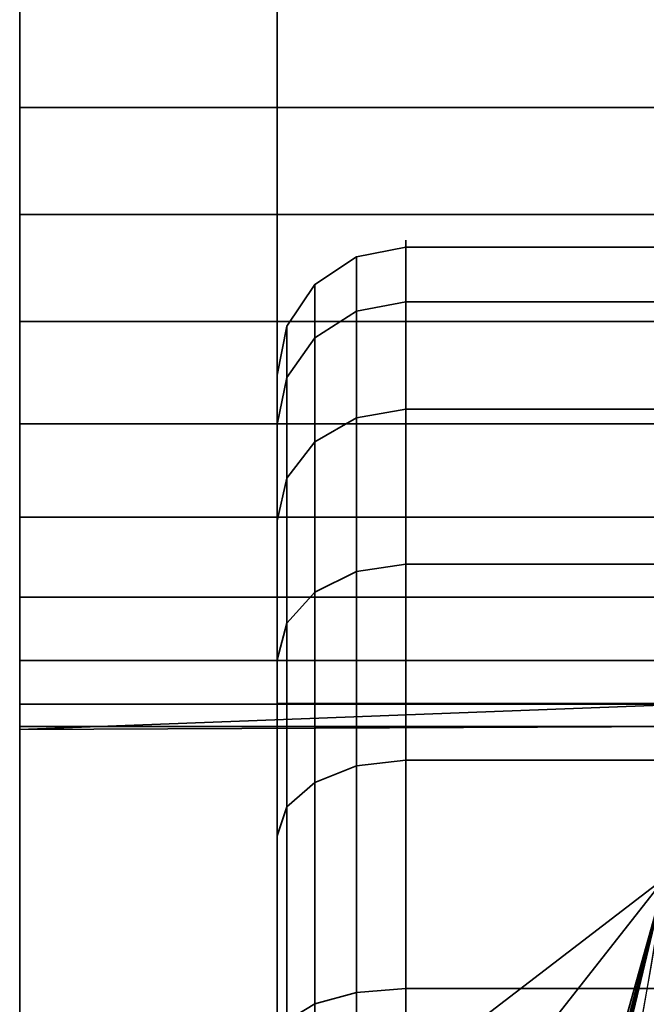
# Model space of a CAD drawing. Header units: millimetres. Extents: x -603 to 3703, y -120 to 193.
# Tile 519 of 656: x 1986.5 to 1988.93, y -30.07 to -26.24. Entities that reach past the tile are written whole.
import ezdxf

# ---------------------------------------------------------------- set-up
doc = ezdxf.new("R2010")
doc.units = ezdxf.units.MM
doc.layers.add('152', color=7, linetype='Continuous', true_color=0xffffff)

# ---------------------------------------------------------------- blocks, each defined once
blk = doc.blocks.new('UG_SURFACE_002')
at = {"layer": '152', "color": 252, "linetype": 'Continuous', "lineweight": 35}
for points in [[(2177.5, -35, 2213.0001), (2177.5, 174.4, 2213.0001), (822.5, 174.4, 2213.0001), (822.5, -35, 2213.0001)], [(972.5, -35, 2063), (972.5, 174.4, 2063), (2027.4999, 174.4, 2063), (2027.4999, -35, 2063)]]:
    blk.add_3dface(points, dxfattribs=at)
blk = doc.blocks.new('UG_SURFACE_085')
at = {"layer": '152', "color": 43, "linetype": 'Continuous', "lineweight": 35}
for points in [[(1986.5, -21.232, 28), (1986.5, -32.7679, 28), (1989.0083, -29.5753, 28), (1989.0083, -24.4247, 28)], [(1986.5, -32.7679, 28), (1986.5, -21.232, 28), (1986.5, -22, 27), (1986.5, -32, 27)], [(1984, -22, 27), (1984, -32, 27), (1986.5, -32, 27), (1986.5, -22, 27)], [(1986.5, -31.5, 14), (1984, -22.5, 14), (1986.5, -22.5, 14)], [(1986.5, -31.5, 14), (1984, -31.5, 14), (1984, -22.5, 14)], [(1986.5, -22.5, 14), (1989.0083, -24.4247, 14), (1989.0083, -29.5753, 14), (1986.5, -31.5, 14)], [(1986.5, -25.2679, 20.5), (1986.5, -25.011, 21.2909), (1986.5, -25.0979, 22.118), (1986.5, -27, 21.5)], [(1986.5, -25.0979, 22.118), (1986.5, -25.5137, 22.8383), (1986.5, -26.1865, 23.3271), (1986.5, -27, 21.5)], [(1986.5, -26.5842, 19.5437), (1986.5, -25.8244, 19.882), (1986.5, -25.2679, 20.5), (1986.5, -27, 21.5)], [(1989.1602, -25.8244, 19.882), (1986.5, -25.8244, 19.882), (1986.5, -26.5842, 19.5437), (1989.195, -26.5842, 19.5437)], [(1986.5, -26.1865, 23.3271), (1986.5, -27, 23.5), (1986.5, -27.8135, 23.3271), (1986.5, -27, 21.5)], [(1989.2, -27, 23.5), (1986.5, -27, 23.5), (1986.5, -26.1865, 23.3271), (1989.1809, -26.1865, 23.3271)], [(1986.5, -28.1756, 19.882), (1986.5, -27.4158, 19.5437), (1986.5, -26.5842, 19.5437), (1986.5, -27, 21.5)], [(1989.195, -26.5842, 19.5437), (1986.5, -26.5842, 19.5437), (1986.5, -27.4158, 19.5437), (1989.195, -27.4158, 19.5437)], [(1986.5, -27, 21.5), (1986.5, -28.989, 21.2909), (1986.5, -28.7321, 20.5), (1986.5, -28.1756, 19.882)], [(1986.5, -27.8135, 23.3271), (1986.5, -28.4863, 22.8383), (1986.5, -28.9021, 22.118), (1986.5, -27, 21.5)], [(1986.5, -28.9021, 22.118), (1986.5, -29, 21.5), (1986.5, -28.989, 21.2909), (1986.5, -27, 21.5)], [(1989.1809, -27.8135, 23.3271), (1986.5, -27.8135, 23.3271), (1986.5, -27, 23.5), (1989.2, -27, 23.5)], [(1989.195, -27.4158, 19.5437), (1986.5, -27.4158, 19.5437), (1986.5, -28.1756, 19.882), (1989.1602, -28.1756, 19.882)], [(1989.1363, -28.4863, 22.8383), (1986.5, -28.4863, 22.8383), (1986.5, -27.8135, 23.3271), (1989.1809, -27.8135, 23.3271)], [(1989.1602, -28.1756, 19.882), (1986.5, -28.1756, 19.882), (1986.5, -28.7321, 20.5), (1989.1136, -28.7321, 20.5)], [(1989.0957, -28.9021, 22.118), (1986.5, -28.9021, 22.118), (1986.5, -28.4863, 22.8383), (1989.1363, -28.4863, 22.8383)], [(1989.1136, -28.7321, 20.5), (1986.5, -28.7321, 20.5), (1986.5, -28.989, 21.2909), (1989.0859, -28.989, 21.2909)], [(1989.0957, -28.9021, 22.118), (1989.0859, -28.989, 21.2909), (1986.5, -29, 21.5)], [(1986.5, -29, 21.5), (1986.5, -28.9021, 22.118), (1989.0957, -28.9021, 22.118)], [(1989.0859, -28.989, 21.2909), (1986.5, -28.989, 21.2909), (1986.5, -29, 21.5)], [(1986.5, -32.7679, 28), (1988.2158, -32.7679, 28), (1989.0083, -29.5753, 28)], [(1989.0083, -29.5753, 14), (1988.3076, -32.5, 14), (1986.5, -32.5, 14), (1986.5, -31.5, 14)], [(1988.052, -33.2144, 27.4679), (1987.8434, -33.7346, 15.8478), (1989.0083, -29.5753, 28)], [(1987.8434, -33.7346, 15.8478), (1988.1006, -33.0858, 15.4142), (1989.0083, -29.5753, 28)], [(1989.0083, -29.5753, 28), (1988.2158, -32.7679, 28), (1988.052, -33.2144, 27.4679)], [(1989.0083, -29.5753, 28), (1988.1006, -33.0858, 15.4142), (1988.256, -32.6522, 14.7654)], [(1988.256, -32.6522, 14.7654), (1989.0083, -29.5753, 14), (1989.0083, -29.5753, 28)], [(1988.256, -32.6522, 14.7654), (1988.3076, -32.5, 14), (1989.0083, -29.5753, 14)]]:
    blk.add_3dface(points, dxfattribs=at)
blk = doc.blocks.new('UG_SURFACE_089')
at = {"layer": '152', "color": 252, "linetype": 'Continuous', "lineweight": 35}
for points in [[(1011, -46.92, 2022.5), (1989, -46.92, 2022.5), (1989, 14.42, 2022.5), (1011, 14.42, 2022.5)], [(1012.5, -46.92, 2020.9999), (1012.5, 14.42, 2020.9999), (1987.5, 14.42, 2020.9999), (1987.5, -46.92, 2020.9999)], [(1989, 14.42, 2022.5), (1989, -46.92, 2022.5), (1987.5, -46.92, 2020.9999), (1987.5, 14.42, 2020.9999)]]:
    blk.add_3dface(points, dxfattribs=at)
blk = doc.blocks.new('UG_SURFACE_090')
at = {"layer": '152', "color": 252, "linetype": 'Continuous', "lineweight": 35}
for points in [[(1987.5, -46.92, 2020.9999), (1987.5, 14.42, 2020.9999), (1987.5, 14.42, -7), (1987.5, -46.92, -7)], [(1987.5, -46.92, -7), (1987.5, 14.42, -7), (1989, 14.42, -7), (1989, -46.92, -7)], [(1989, -46.92, 2022.5), (1989, 14.42, 2022.5), (1987.5, 14.42, 2020.9999), (1987.5, -46.92, 2020.9999)]]:
    blk.add_3dface(points, dxfattribs=at)
blk = doc.blocks.new('UG_SURFACE_107')
at = {"layer": '152', "color": 18, "linetype": 'Continuous', "lineweight": 35}
for points in [[(1987.8087, -27.7894, 1721.5691), (1987.8087, -27.1647, 1723.4918), (1988, -27.1268, 1723.4879), (1988, -27.7565, 1721.55)], [(1987.8087, -27.1647, 1723.4918), (1987.8087, -27.376, 1725.5024), (1988, -27.3398, 1725.5142), (1988, -27.1268, 1723.4879)], [(1988, -27.1268, 1723.4879), (1993, -27.1268, 1723.4879), (1993, -27.7565, 1721.55), (1988, -27.7565, 1721.55)], [(1988, -27.3398, 1725.5142), (1993, -27.3398, 1725.5142), (1993, -27.1268, 1723.4879), (1988, -27.1268, 1723.4879)], [(1987.6465, -27.8833, 1721.6232), (1987.6465, -27.2725, 1723.5031), (1987.8087, -27.1647, 1723.4918), (1987.8087, -27.7894, 1721.5691)], [(1987.6465, -27.2725, 1723.5031), (1987.6465, -27.4791, 1725.4689), (1987.8087, -27.376, 1725.5024), (1987.8087, -27.1647, 1723.4918)], [(1987.5381, -28.0238, 1721.7044), (1987.5381, -27.4338, 1723.52), (1987.6465, -27.2725, 1723.5031), (1987.6465, -27.8833, 1721.6232)], [(1987.5381, -27.4338, 1723.52), (1987.5381, -27.6334, 1725.4188), (1987.6465, -27.4791, 1725.4689), (1987.6465, -27.2725, 1723.5031)], [(1987.8087, -27.376, 1725.5024), (1987.8087, -28.3869, 1727.2533), (1988, -28.3586, 1727.2787), (1988, -27.3398, 1725.5142)], [(1988, -28.3586, 1727.2787), (1993, -28.3586, 1727.2787), (1993, -27.3398, 1725.5142), (1988, -27.3398, 1725.5142)], [(1987.6465, -27.4791, 1725.4689), (1987.6465, -28.4674, 1727.1807), (1987.8087, -28.3869, 1727.2533), (1987.8087, -27.376, 1725.5024)], [(1987.5, -28.1895, 1721.8), (1987.5, -27.6241, 1723.5401), (1987.5381, -27.4338, 1723.52), (1987.5381, -28.0238, 1721.7044)], [(1987.5, -27.6241, 1723.5401), (1987.5, -27.8154, 1725.3597), (1987.5381, -27.6334, 1725.4188), (1987.5381, -27.4338, 1723.52)], [(1987.5381, -27.6334, 1725.4188), (1987.5381, -28.588, 1727.0722), (1987.6465, -28.4674, 1727.1807), (1987.6465, -27.4791, 1725.4689)], [(1987.5, -30.45, 1721.3153), (1987.5, -28.9, 1724), (1987.5, -27.6241, 1723.5401), (1987.5, -28.1895, 1721.8)], [(1987.5, -27.8154, 1725.3597), (1987.5, -27.6241, 1723.5401), (1987.5, -28.9, 1724)], [(1987.5, -27.8154, 1725.3597), (1987.5, -28.7302, 1726.9442), (1987.5381, -28.588, 1727.0722), (1987.5381, -27.6334, 1725.4188)], [(1987.8087, -29.1422, 1720.0667), (1987.8087, -27.7894, 1721.5691), (1988, -27.7565, 1721.55), (1988, -29.1199, 1720.0358)], [(1988, -27.7565, 1721.55), (1993, -27.7565, 1721.55), (1993, -29.1199, 1720.0358), (1988, -29.1199, 1720.0358)], [(1987.6465, -29.2059, 1720.1543), (1987.6465, -27.8833, 1721.6232), (1987.8087, -27.7894, 1721.5691), (1987.8087, -29.1422, 1720.0667)], [(1987.5, -28.7302, 1726.9442), (1987.5, -27.8154, 1725.3597), (1987.5, -28.9, 1724), (1987.5, -30.45, 1726.6847)], [(1987.5381, -29.3013, 1720.2855), (1987.5381, -28.0238, 1721.7044), (1987.6465, -27.8833, 1721.6232), (1987.6465, -29.2059, 1720.1543)], [(1987.5, -29.4137, 1720.4403), (1987.5, -28.1895, 1721.8), (1987.5381, -28.0238, 1721.7044), (1987.5381, -29.3013, 1720.2855)], [(1987.5, -28.1895, 1721.8), (1987.5, -29.4137, 1720.4403), (1987.5, -30.45, 1721.3153)], [(1987.8087, -28.3869, 1727.2533), (1987.8087, -30.0225, 1728.4416), (1988, -30.007, 1728.4764), (1988, -28.3586, 1727.2787)], [(1988, -30.007, 1728.4764), (1993, -30.007, 1728.4764), (1993, -28.3586, 1727.2787), (1988, -28.3586, 1727.2787)], [(1987.6465, -28.4674, 1727.1807), (1987.6465, -30.0666, 1728.3425), (1987.8087, -30.0225, 1728.4416), (1987.8087, -28.3869, 1727.2533)], [(1987.5381, -28.588, 1727.0722), (1987.5381, -30.1325, 1728.1944), (1987.6465, -30.0666, 1728.3425), (1987.6465, -28.4674, 1727.1807)], [(1987.5, -28.7302, 1726.9442), (1987.5, -30.2104, 1728.0196), (1987.5381, -30.1325, 1728.1944), (1987.5381, -28.588, 1727.0722)], [(1987.5, -30.45, 1726.6847), (1987.5, -30.2104, 1728.0196), (1987.5, -28.7302, 1726.9442)], [(1991.5, -28.9, 1724), (1987.5, -28.9, 1724), (1987.5, -30.45, 1721.3153), (1991.5, -30.45, 1721.3153)], [(1991.5, -30.45, 1726.6847), (1987.5, -30.45, 1726.6847), (1987.5, -28.9, 1724), (1991.5, -28.9, 1724)], [(1987.6465, -31.0117, 1719.3503), (1987.6465, -29.2059, 1720.1543), (1987.8087, -29.1422, 1720.0667), (1987.8087, -30.9891, 1719.2444)], [(1987.8087, -30.9891, 1719.2444), (1987.8087, -29.1422, 1720.0667), (1988, -29.1199, 1720.0358), (1988, -30.9812, 1719.207)], [(1988, -29.1199, 1720.0358), (1993, -29.1199, 1720.0358), (1993, -30.9812, 1719.207), (1988, -30.9812, 1719.207)], [(1987.5381, -31.0454, 1719.509), (1987.5381, -29.3013, 1720.2855), (1987.6465, -29.2059, 1720.1543), (1987.6465, -31.0117, 1719.3503)], [(1987.5, -31.0852, 1719.6962), (1987.5, -29.4137, 1720.4403), (1987.5381, -29.3013, 1720.2855), (1987.5381, -31.0454, 1719.509)], [(1987.5, -30.45, 1721.3153), (1987.5, -29.4137, 1720.4403), (1987.5, -31.0852, 1719.6962)], [(1987.6465, -30.0666, 1728.3425), (1987.6465, -32, 1728.7536), (1987.8087, -32, 1728.8619), (1987.8087, -30.0225, 1728.4416)], [(1987.8087, -30.0225, 1728.4416), (1987.8087, -32, 1728.8619), (1988, -32, 1728.9), (1988, -30.007, 1728.4764)], [(1988, -32, 1728.9), (1993, -32, 1728.9), (1993, -30.007, 1728.4764), (1988, -30.007, 1728.4764)], [(1987.5381, -30.1325, 1728.1944), (1987.5381, -32, 1728.5913), (1987.6465, -32, 1728.7536), (1987.6465, -30.0666, 1728.3425)]]:
    blk.add_3dface(points, dxfattribs=at)
blk = doc.blocks.new('UG_SURFACE_108')
at = {"layer": '152', "color": 18, "linetype": 'Continuous', "lineweight": 35}
for points in [[(1987.8087, -27.7894, 1833.569), (1987.8087, -27.1647, 1835.4918), (1988, -27.1268, 1835.4878), (1988, -27.7565, 1833.55)], [(1987.8087, -27.1647, 1835.4918), (1987.8087, -27.376, 1837.5025), (1988, -27.3398, 1837.5142), (1988, -27.1268, 1835.4878)], [(1988, -27.1268, 1835.4878), (1993, -27.1268, 1835.4878), (1993, -27.7565, 1833.55), (1988, -27.7565, 1833.55)], [(1988, -27.3398, 1837.5142), (1993, -27.3398, 1837.5142), (1993, -27.1268, 1835.4878), (1988, -27.1268, 1835.4878)], [(1987.6465, -27.8833, 1833.6232), (1987.6465, -27.2725, 1835.5031), (1987.8087, -27.1647, 1835.4918), (1987.8087, -27.7894, 1833.569)], [(1987.6465, -27.2725, 1835.5031), (1987.6465, -27.4791, 1837.469), (1987.8087, -27.376, 1837.5025), (1987.8087, -27.1647, 1835.4918)], [(1987.5381, -28.0238, 1833.7044), (1987.5381, -27.4338, 1835.52), (1987.6465, -27.2725, 1835.5031), (1987.6465, -27.8833, 1833.6232)], [(1987.5381, -27.4338, 1835.52), (1987.5381, -27.6334, 1837.4188), (1987.6465, -27.4791, 1837.469), (1987.6465, -27.2725, 1835.5031)], [(1987.8087, -27.376, 1837.5025), (1987.8087, -28.3869, 1839.2533), (1988, -28.3586, 1839.2787), (1988, -27.3398, 1837.5142)], [(1988, -28.3586, 1839.2787), (1993, -28.3586, 1839.2787), (1993, -27.3398, 1837.5142), (1988, -27.3398, 1837.5142)], [(1987.6465, -27.4791, 1837.469), (1987.6465, -28.4674, 1839.1807), (1987.8087, -28.3869, 1839.2533), (1987.8087, -27.376, 1837.5025)], [(1987.5, -28.1895, 1833.8), (1987.5, -27.6241, 1835.5401), (1987.5381, -27.4338, 1835.52), (1987.5381, -28.0238, 1833.7044)], [(1987.5, -27.6241, 1835.5401), (1987.5, -27.8154, 1837.3597), (1987.5381, -27.6334, 1837.4188), (1987.5381, -27.4338, 1835.52)], [(1987.5381, -27.6334, 1837.4188), (1987.5381, -28.588, 1839.0722), (1987.6465, -28.4674, 1839.1807), (1987.6465, -27.4791, 1837.469)], [(1987.5, -28.9, 1836), (1987.5, -27.6241, 1835.5401), (1987.5, -28.1895, 1833.8)], [(1987.5, -27.8154, 1837.3597), (1987.5, -27.6241, 1835.5401), (1987.5, -28.9, 1836)], [(1987.5, -27.8154, 1837.3597), (1987.5, -28.7302, 1838.9442), (1987.5381, -28.588, 1839.0722), (1987.5381, -27.6334, 1837.4188)], [(1987.8087, -29.1422, 1832.0667), (1987.8087, -27.7894, 1833.569), (1988, -27.7565, 1833.55), (1988, -29.1199, 1832.0358)], [(1988, -27.7565, 1833.55), (1993, -27.7565, 1833.55), (1993, -29.1199, 1832.0358), (1988, -29.1199, 1832.0358)], [(1987.6465, -29.2059, 1832.1543), (1987.6465, -27.8833, 1833.6232), (1987.8087, -27.7894, 1833.569), (1987.8087, -29.1422, 1832.0667)], [(1987.5, -28.7302, 1838.9442), (1987.5, -27.8154, 1837.3597), (1987.5, -28.9, 1836), (1987.5, -30.45, 1838.6847)], [(1987.5381, -29.3013, 1832.2855), (1987.5381, -28.0238, 1833.7044), (1987.6465, -27.8833, 1833.6232), (1987.6465, -29.2059, 1832.1543)], [(1987.5, -29.4137, 1832.4404), (1987.5, -28.1895, 1833.8), (1987.5381, -28.0238, 1833.7044), (1987.5381, -29.3013, 1832.2855)], [(1987.5, -28.1895, 1833.8), (1987.5, -29.4137, 1832.4404), (1987.5, -30.45, 1833.3154), (1987.5, -28.9, 1836)], [(1987.8087, -28.3869, 1839.2533), (1987.8087, -30.0225, 1840.4416), (1988, -30.007, 1840.4764), (1988, -28.3586, 1839.2787)], [(1988, -30.007, 1840.4764), (1993, -30.007, 1840.4764), (1993, -28.3586, 1839.2787), (1988, -28.3586, 1839.2787)], [(1987.6465, -28.4674, 1839.1807), (1987.6465, -30.0666, 1840.3426), (1987.8087, -30.0225, 1840.4416), (1987.8087, -28.3869, 1839.2533)], [(1987.5381, -28.588, 1839.0722), (1987.5381, -30.1325, 1840.1943), (1987.6465, -30.0666, 1840.3426), (1987.6465, -28.4674, 1839.1807)], [(1987.5, -28.7302, 1838.9442), (1987.5, -30.2104, 1840.0196), (1987.5381, -30.1325, 1840.1943), (1987.5381, -28.588, 1839.0722)], [(1987.5, -30.45, 1838.6847), (1987.5, -30.2104, 1840.0196), (1987.5, -28.7302, 1838.9442)], [(1991.5, -30.45, 1838.6847), (1987.5, -30.45, 1838.6847), (1987.5, -28.9, 1836), (1991.5, -28.9, 1836)], [(1991.5, -28.9, 1836), (1987.5, -28.9, 1836), (1987.5, -30.45, 1833.3154), (1991.5, -30.45, 1833.3154)], [(1987.6465, -31.0117, 1831.3503), (1987.6465, -29.2059, 1832.1543), (1987.8087, -29.1422, 1832.0667), (1987.8087, -30.9891, 1831.2443)], [(1987.8087, -30.9891, 1831.2443), (1987.8087, -29.1422, 1832.0667), (1988, -29.1199, 1832.0358), (1988, -30.9812, 1831.207)], [(1988, -29.1199, 1832.0358), (1993, -29.1199, 1832.0358), (1993, -30.9812, 1831.207), (1988, -30.9812, 1831.207)], [(1987.5381, -31.0454, 1831.509), (1987.5381, -29.3013, 1832.2855), (1987.6465, -29.2059, 1832.1543), (1987.6465, -31.0117, 1831.3503)], [(1987.5, -31.0852, 1831.6962), (1987.5, -29.4137, 1832.4404), (1987.5381, -29.3013, 1832.2855), (1987.5381, -31.0454, 1831.509)], [(1987.5, -30.45, 1833.3154), (1987.5, -29.4137, 1832.4404), (1987.5, -31.0852, 1831.6962)], [(1987.6465, -30.0666, 1840.3426), (1987.6465, -32, 1840.7536), (1987.8087, -32, 1840.8619), (1987.8087, -30.0225, 1840.4416)], [(1987.8087, -30.0225, 1840.4416), (1987.8087, -32, 1840.8619), (1988, -32, 1840.8999), (1988, -30.007, 1840.4764)], [(1988, -32, 1840.8999), (1993, -32, 1840.8999), (1993, -30.007, 1840.4764), (1988, -30.007, 1840.4764)], [(1987.5381, -30.1325, 1840.1943), (1987.5381, -32, 1840.5913), (1987.6465, -32, 1840.7536), (1987.6465, -30.0666, 1840.3426)]]:
    blk.add_3dface(points, dxfattribs=at)
blk = doc.blocks.new('UG_SURFACE_139')
at = {"layer": '152', "color": 18, "linetype": 'Continuous', "lineweight": 35}
for points in [[(1987.8087, -27.7894, 286.569), (1987.8087, -27.1647, 288.4918), (1988, -27.1268, 288.4878), (1988, -27.7565, 286.55)], [(1987.8087, -27.1647, 288.4918), (1987.8087, -27.376, 290.5024), (1988, -27.3398, 290.5142), (1988, -27.1268, 288.4878)], [(1988, -27.1268, 288.4878), (1993, -27.1268, 288.4878), (1993, -27.7565, 286.55), (1988, -27.7565, 286.55)], [(1988, -27.3398, 290.5142), (1993, -27.3398, 290.5142), (1993, -27.1268, 288.4878), (1988, -27.1268, 288.4878)], [(1987.6465, -27.8833, 286.6232), (1987.6465, -27.2725, 288.5031), (1987.8087, -27.1647, 288.4918), (1987.8087, -27.7894, 286.569)], [(1987.6465, -27.2725, 288.5031), (1987.6465, -27.4791, 290.4689), (1987.8087, -27.376, 290.5024), (1987.8087, -27.1647, 288.4918)], [(1987.5381, -28.0238, 286.7043), (1987.5381, -27.4338, 288.5201), (1987.6465, -27.2725, 288.5031), (1987.6465, -27.8833, 286.6232)], [(1987.5381, -27.4338, 288.5201), (1987.5381, -27.6334, 290.4188), (1987.6465, -27.4791, 290.4689), (1987.6465, -27.2725, 288.5031)], [(1987.8087, -27.376, 290.5024), (1987.8087, -28.3869, 292.2533), (1988, -28.3586, 292.2787), (1988, -27.3398, 290.5142)], [(1988, -28.3586, 292.2787), (1993, -28.3586, 292.2787), (1993, -27.3398, 290.5142), (1988, -27.3398, 290.5142)], [(1987.6465, -27.4791, 290.4689), (1987.6465, -28.4674, 292.1807), (1987.8087, -28.3869, 292.2533), (1987.8087, -27.376, 290.5024)], [(1987.5, -28.1895, 286.8), (1987.5, -27.6241, 288.5401), (1987.5381, -27.4338, 288.5201), (1987.5381, -28.0238, 286.7043)], [(1987.5, -27.6241, 288.5401), (1987.5, -27.8154, 290.3597), (1987.5381, -27.6334, 290.4188), (1987.5381, -27.4338, 288.5201)], [(1987.5381, -27.6334, 290.4188), (1987.5381, -28.588, 292.0722), (1987.6465, -28.4674, 292.1807), (1987.6465, -27.4791, 290.4689)], [(1987.5, -28.9, 289), (1987.5, -27.6241, 288.5401), (1987.5, -28.1895, 286.8)], [(1987.5, -27.8154, 290.3597), (1987.5, -27.6241, 288.5401), (1987.5, -28.9, 289)], [(1987.5, -27.8154, 290.3597), (1987.5, -28.7302, 291.9442), (1987.5381, -28.588, 292.0722), (1987.5381, -27.6334, 290.4188)], [(1987.8087, -29.1422, 285.0666), (1987.8087, -27.7894, 286.569), (1988, -27.7565, 286.55), (1988, -29.1199, 285.0358)], [(1988, -27.7565, 286.55), (1993, -27.7565, 286.55), (1993, -29.1199, 285.0358), (1988, -29.1199, 285.0358)], [(1987.6465, -29.2059, 285.1543), (1987.6465, -27.8833, 286.6232), (1987.8087, -27.7894, 286.569), (1987.8087, -29.1422, 285.0666)], [(1987.5, -28.9, 289), (1987.5, -30.45, 291.6847), (1987.5, -28.7302, 291.9442), (1987.5, -27.8154, 290.3597)], [(1987.5381, -29.3013, 285.2855), (1987.5381, -28.0238, 286.7043), (1987.6465, -27.8833, 286.6232), (1987.6465, -29.2059, 285.1543)], [(1987.5, -29.4137, 285.4403), (1987.5, -28.1895, 286.8), (1987.5381, -28.0238, 286.7043), (1987.5381, -29.3013, 285.2855)], [(1987.5, -28.1895, 286.8), (1987.5, -29.4137, 285.4403), (1987.5, -30.45, 286.3153), (1987.5, -28.9, 289)], [(1987.8087, -28.3869, 292.2533), (1987.8087, -30.0225, 293.4416), (1988, -30.007, 293.4764), (1988, -28.3586, 292.2787)], [(1988, -30.007, 293.4764), (1993, -30.007, 293.4764), (1993, -28.3586, 292.2787), (1988, -28.3586, 292.2787)], [(1987.6465, -28.4674, 292.1807), (1987.6465, -30.0666, 293.3426), (1987.8087, -30.0225, 293.4416), (1987.8087, -28.3869, 292.2533)], [(1987.5381, -28.588, 292.0722), (1987.5381, -30.1325, 293.1944), (1987.6465, -30.0666, 293.3426), (1987.6465, -28.4674, 292.1807)], [(1987.5, -28.7302, 291.9442), (1987.5, -30.2104, 293.0196), (1987.5381, -30.1325, 293.1944), (1987.5381, -28.588, 292.0722)], [(1987.5, -30.45, 291.6847), (1987.5, -30.2104, 293.0196), (1987.5, -28.7302, 291.9442)], [(1991.5, -28.9, 289), (1987.5, -28.9, 289), (1987.5, -30.45, 286.3153), (1991.5, -30.45, 286.3153)], [(1991.5, -30.45, 291.6847), (1987.5, -30.45, 291.6847), (1987.5, -28.9, 289), (1991.5, -28.9, 289)], [(1987.6465, -31.0117, 284.3503), (1987.6465, -29.2059, 285.1543), (1987.8087, -29.1422, 285.0666), (1987.8087, -30.9891, 284.2443)], [(1987.8087, -30.9891, 284.2443), (1987.8087, -29.1422, 285.0666), (1988, -29.1199, 285.0358), (1988, -30.9812, 284.2071)], [(1988, -29.1199, 285.0358), (1993, -29.1199, 285.0358), (1993, -30.9812, 284.2071), (1988, -30.9812, 284.2071)], [(1987.5381, -31.0454, 284.509), (1987.5381, -29.3013, 285.2855), (1987.6465, -29.2059, 285.1543), (1987.6465, -31.0117, 284.3503)], [(1987.5, -31.0852, 284.6962), (1987.5, -29.4137, 285.4403), (1987.5381, -29.3013, 285.2855), (1987.5381, -31.0454, 284.509)], [(1987.5, -30.45, 286.3153), (1987.5, -29.4137, 285.4403), (1987.5, -31.0852, 284.6962)], [(1987.6465, -30.0666, 293.3426), (1987.6465, -32, 293.7536), (1987.8087, -32, 293.8619), (1987.8087, -30.0225, 293.4416)], [(1987.8087, -30.0225, 293.4416), (1987.8087, -32, 293.8619), (1988, -32, 293.9), (1988, -30.007, 293.4764)], [(1988, -32, 293.9), (1993, -32, 293.9), (1993, -30.007, 293.4764), (1988, -30.007, 293.4764)], [(1987.5381, -30.1325, 293.1944), (1987.5381, -32, 293.5914), (1987.6465, -32, 293.7536), (1987.6465, -30.0666, 293.3426)]]:
    blk.add_3dface(points, dxfattribs=at)
blk = doc.blocks.new('UG_SURFACE_140')
at = {"layer": '152', "color": 18, "linetype": 'Continuous', "lineweight": 35}
for points in [[(1987.8087, -27.7894, 398.569), (1987.8087, -27.1647, 400.4918), (1988, -27.1268, 400.4878), (1988, -27.7565, 398.55)], [(1987.8087, -27.1647, 400.4918), (1987.8087, -27.376, 402.5024), (1988, -27.3398, 402.5142), (1988, -27.1268, 400.4878)], [(1988, -27.1268, 400.4878), (1993, -27.1268, 400.4878), (1993, -27.7565, 398.55), (1988, -27.7565, 398.55)], [(1988, -27.3398, 402.5142), (1993, -27.3398, 402.5142), (1993, -27.1268, 400.4878), (1988, -27.1268, 400.4878)], [(1987.6465, -27.8833, 398.6232), (1987.6465, -27.2725, 400.5031), (1987.8087, -27.1647, 400.4918), (1987.8087, -27.7894, 398.569)], [(1987.6465, -27.2725, 400.5031), (1987.6465, -27.4791, 402.4689), (1987.8087, -27.376, 402.5024), (1987.8087, -27.1647, 400.4918)], [(1987.5381, -28.0238, 398.7043), (1987.5381, -27.4338, 400.5201), (1987.6465, -27.2725, 400.5031), (1987.6465, -27.8833, 398.6232)], [(1987.5381, -27.4338, 400.5201), (1987.5381, -27.6334, 402.4188), (1987.6465, -27.4791, 402.4689), (1987.6465, -27.2725, 400.5031)], [(1987.8087, -27.376, 402.5024), (1987.8087, -28.3869, 404.2533), (1988, -28.3586, 404.2787), (1988, -27.3398, 402.5142)], [(1988, -28.3586, 404.2787), (1993, -28.3586, 404.2787), (1993, -27.3398, 402.5142), (1988, -27.3398, 402.5142)], [(1987.6465, -27.4791, 402.4689), (1987.6465, -28.4674, 404.1807), (1987.8087, -28.3869, 404.2533), (1987.8087, -27.376, 402.5024)], [(1987.5, -28.1895, 398.8), (1987.5, -27.6241, 400.5401), (1987.5381, -27.4338, 400.5201), (1987.5381, -28.0238, 398.7043)], [(1987.5, -27.6241, 400.5401), (1987.5, -27.8154, 402.3597), (1987.5381, -27.6334, 402.4188), (1987.5381, -27.4338, 400.5201)], [(1987.5381, -27.6334, 402.4188), (1987.5381, -28.588, 404.0722), (1987.6465, -28.4674, 404.1807), (1987.6465, -27.4791, 402.4689)], [(1987.5, -28.9, 401), (1987.5, -27.6241, 400.5401), (1987.5, -28.1895, 398.8)], [(1987.5, -27.8154, 402.3597), (1987.5, -27.6241, 400.5401), (1987.5, -28.9, 401)], [(1987.5, -27.8154, 402.3597), (1987.5, -28.7302, 403.9442), (1987.5381, -28.588, 404.0722), (1987.5381, -27.6334, 402.4188)], [(1987.8087, -29.1422, 397.0666), (1987.8087, -27.7894, 398.569), (1988, -27.7565, 398.55), (1988, -29.1199, 397.0358)], [(1988, -27.7565, 398.55), (1993, -27.7565, 398.55), (1993, -29.1199, 397.0358), (1988, -29.1199, 397.0358)], [(1987.6465, -29.2059, 397.1543), (1987.6465, -27.8833, 398.6232), (1987.8087, -27.7894, 398.569), (1987.8087, -29.1422, 397.0666)], [(1987.5, -28.9, 401), (1987.5, -30.45, 403.6847), (1987.5, -28.7302, 403.9442), (1987.5, -27.8154, 402.3597)], [(1987.5381, -29.3013, 397.2855), (1987.5381, -28.0238, 398.7043), (1987.6465, -27.8833, 398.6232), (1987.6465, -29.2059, 397.1543)], [(1987.5, -29.4137, 397.4403), (1987.5, -28.1895, 398.8), (1987.5381, -28.0238, 398.7043), (1987.5381, -29.3013, 397.2855)], [(1987.5, -28.1895, 398.8), (1987.5, -29.4137, 397.4403), (1987.5, -30.45, 398.3153), (1987.5, -28.9, 401)], [(1987.8087, -28.3869, 404.2533), (1987.8087, -30.0225, 405.4416), (1988, -30.007, 405.4764), (1988, -28.3586, 404.2787)], [(1988, -30.007, 405.4764), (1993, -30.007, 405.4764), (1993, -28.3586, 404.2787), (1988, -28.3586, 404.2787)], [(1987.6465, -28.4674, 404.1807), (1987.6465, -30.0666, 405.3426), (1987.8087, -30.0225, 405.4416), (1987.8087, -28.3869, 404.2533)], [(1987.5381, -28.588, 404.0722), (1987.5381, -30.1325, 405.1944), (1987.6465, -30.0666, 405.3426), (1987.6465, -28.4674, 404.1807)], [(1987.5, -28.7302, 403.9442), (1987.5, -30.2104, 405.0196), (1987.5381, -30.1325, 405.1944), (1987.5381, -28.588, 404.0722)], [(1987.5, -30.45, 403.6847), (1987.5, -30.2104, 405.0196), (1987.5, -28.7302, 403.9442)], [(1991.5, -30.45, 403.6847), (1987.5, -30.45, 403.6847), (1987.5, -28.9, 401), (1991.5, -28.9, 401)], [(1991.5, -28.9, 401), (1987.5, -28.9, 401), (1987.5, -30.45, 398.3153), (1991.5, -30.45, 398.3153)], [(1987.6465, -31.0117, 396.3503), (1987.6465, -29.2059, 397.1543), (1987.8087, -29.1422, 397.0666), (1987.8087, -30.9891, 396.2443)], [(1987.8087, -30.9891, 396.2443), (1987.8087, -29.1422, 397.0666), (1988, -29.1199, 397.0358), (1988, -30.9812, 396.2071)], [(1988, -29.1199, 397.0358), (1993, -29.1199, 397.0358), (1993, -30.9812, 396.2071), (1988, -30.9812, 396.2071)], [(1987.5381, -31.0454, 396.509), (1987.5381, -29.3013, 397.2855), (1987.6465, -29.2059, 397.1543), (1987.6465, -31.0117, 396.3503)], [(1987.5, -31.0852, 396.6962), (1987.5, -29.4137, 397.4403), (1987.5381, -29.3013, 397.2855), (1987.5381, -31.0454, 396.509)], [(1987.5, -30.45, 398.3153), (1987.5, -29.4137, 397.4403), (1987.5, -31.0852, 396.6962)], [(1987.6465, -30.0666, 405.3426), (1987.6465, -32, 405.7536), (1987.8087, -32, 405.8619), (1987.8087, -30.0225, 405.4416)], [(1987.8087, -30.0225, 405.4416), (1987.8087, -32, 405.8619), (1988, -32, 405.9), (1988, -30.007, 405.4764)], [(1988, -32, 405.9), (1993, -32, 405.9), (1993, -30.007, 405.4764), (1988, -30.007, 405.4764)], [(1987.5381, -30.1325, 405.1944), (1987.5381, -32, 405.5913), (1987.6465, -32, 405.7536), (1987.6465, -30.0666, 405.3426)]]:
    blk.add_3dface(points, dxfattribs=at)

msp = doc.modelspace()

# ---------------------------------------------------------------- linework, layer by layer
at = {"layer": '152', "color": 252, "linetype": 'Continuous', "lineweight": -3, "true_color": 0x939598}
for p, q in [((1987.5, -46.92, -7), (1987.5, 14.42, -7)), ((1987.5, -46.92, 2021), (1987.5, 14.42, 2021)), ((1987.5, -46.92, 2021), (1987.5, 14.42, 2021)), ((1991.5, -28.9, 1836), (1987.5, -28.9, 1836)), ((1987.5, -30.45, 1838.6847), (1987.5, -28.9, 1836)), ((1987.5, -28.9, 1836), (1987.5, -30.45, 1833.3153)), ((1987.5, -28.9, 1724), (1987.5, -30.45, 1726.6847)), ((1987.5, -30.45, 1721.3153), (1987.5, -28.9, 1724)), ((1991.5, -28.9, 1724), (1987.5, -28.9, 1724)), ((1991.5, -28.9, 401), (1987.5, -28.9, 401)), ((1987.5, -30.45, 403.6847), (1987.5, -28.9, 401)), ((1987.5, -30.45, 286.3153), (1987.5, -28.9, 289)), ((1987.5, -28.9, 401), (1987.5, -30.45, 398.3153)), ((1987.5, -28.9, 289), (1987.5, -30.45, 291.6847)), ((1991.5, -28.9, 289), (1987.5, -28.9, 289))]:
    msp.add_line(p, q, dxfattribs=at)
at = {"layer": '152', "color": 252, "linetype": 'Continuous', "lineweight": -3, "true_color": 0x939598, "extrusion": (-1, 0, 0)}
for centre, radius in [((32, 1724, -1988), 4.9), ((32, 289, -1988), 4.9), ((32, 1836, -1987.5), 4.4), ((32, 401, -1987.5), 4.4)]:
    msp.add_circle(centre, radius, dxfattribs=at)
at = {"layer": '152', "color": 252, "linetype": 'Continuous', "lineweight": -3, "true_color": 0x939598, "extrusion": (1, 0, 0)}
for centre, radius in [((-32, 1836, 1988), 4.9), ((-32, 401, 1988), 4.9), ((-32, 1724, 1987.5), 4.4), ((-32, 289, 1987.5), 4.4)]:
    msp.add_circle(centre, radius, dxfattribs=at)
at = {"layer": '152', "color": 252, "linetype": 'Continuous', "lineweight": -3, "true_color": 0x939598}
for centre, start, end in [((1971.8059, -27, 28), 340.63387, 19.36613), ((1971.8059, -27, 14), 341.5668, 18.4332)]:
    msp.add_arc(centre, 17.3941, start, end, dxfattribs=at)

# ---------------------------------------------------------------- block references
for name in ['UG_SURFACE_002', 'UG_SURFACE_089', 'UG_SURFACE_090', 'UG_SURFACE_085', 'UG_SURFACE_107', 'UG_SURFACE_108', 'UG_SURFACE_139', 'UG_SURFACE_140']:
    msp.add_blockref(name, (0, 0), dxfattribs=at)

doc.saveas('drawing.dxf')
